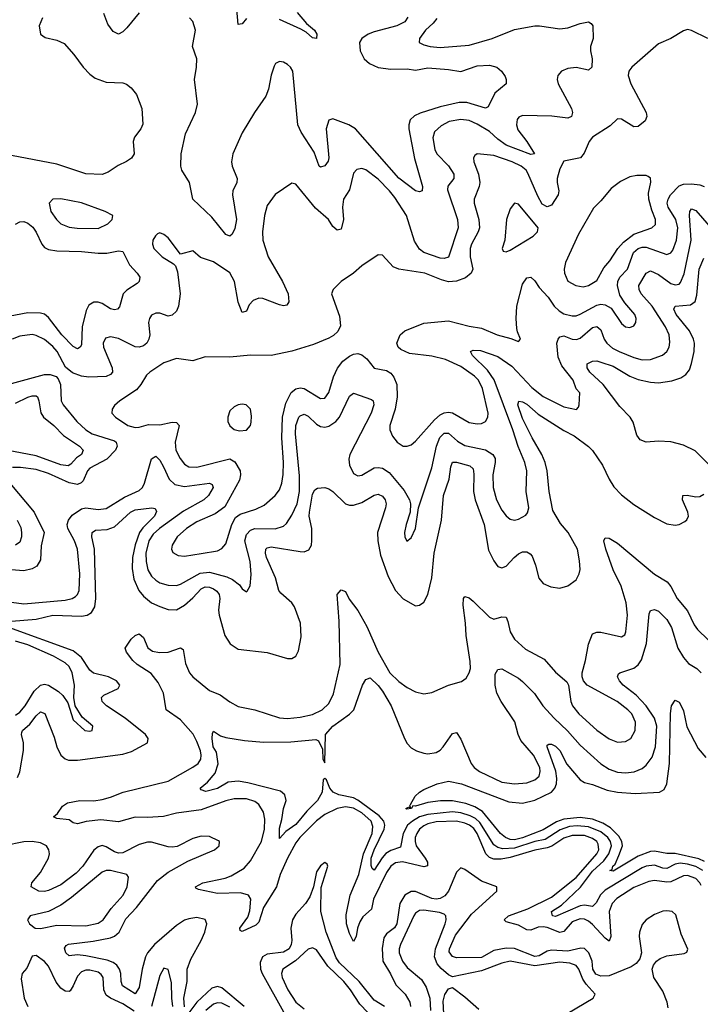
# Model space of a CAD drawing. Header units: inches. Extents: x 1843162 to 1959474, y 907081 to 1016326.
# Tile 619 of 656: x 1941190 to 1944492, y 982120 to 986901. Entities that reach past the tile are written whole.
import ezdxf

# ---------------------------------------------------------------- set-up
doc = ezdxf.new("R2010")
doc.units = ezdxf.units.IN
doc.header["$MEASUREMENT"] = 0
doc.layers.add('B9948', color=7, linetype='Continuous')

msp = doc.modelspace()

# ---------------------------------------------------------------- linework, layer by layer
at = {"layer": 'B9948', "color": 5}
for points, elevation in [([(1942290, 986906.2), (1942270, 986880.5), (1942250, 986877.2), (1942242.6, 986970)], 480), ([(1941300.2, 986910), (1941284.4, 986870), (1941290.3, 986830.3), (1941313.9, 986813.9), (1941370, 986801.6), (1941405.3, 986785.3), (1941452.4, 986732.4), (1941497.3, 986670), (1941530, 986635.8), (1941556.2, 986616.2), (1941610, 986596.8), (1941690, 986593.4), (1941707.3, 986587.3), (1941730.2, 986570.2), (1941757, 986537), (1941782.4, 986470), (1941787.1, 986392.9), (1941777.1, 986370), (1941747, 986330), (1941741.1, 986310), (1941745.3, 986250), (1941731.9, 986228.1), (1941708.5, 986211.5), (1941667.1, 986192.9), (1941619.6, 986160.4), (1941590, 986148.4), (1941510, 986151.6), (1941370, 986199.9), (1941150, 986241.1)], 520), ([(1943213.6, 986906.4), (1943196.1, 986883.9), (1943158.6, 986850), (1943130.3, 986810), (1943128, 986790), (1943150, 986778.3), (1943181, 986770), (1943230, 986765.5), (1943370, 986776.6), (1943481.6, 986810), (1943590, 986853.6), (1943690, 986870.3), (1943711.5, 986871.5), (1943810, 986855.6), (1943850, 986861.6), (1943910, 986882), (1943950, 986890.4), (1943962.8, 986882.8), (1943970.3, 986870.3), (1943972.7, 986810), (1943959.5, 986770), (1943958.7, 986750), (1943967.4, 986710), (1943966.4, 986670), (1943950, 986656.3), (1943890, 986668), (1943850, 986664.1), (1943818, 986650), (1943800.3, 986630), (1943797.3, 986610), (1943802.4, 986590), (1943866.9, 986470), (1943871.4, 986450), (1943867.7, 986430), (1943850, 986422.7), (1943772.2, 986432.2), (1943630, 986435.3), (1943611.9, 986428.1), (1943604, 986416), (1943600.8, 986390), (1943606.3, 986366.3), (1943651.2, 986310), (1943687.7, 986250), (1943670, 986245.7), (1943550, 986291.9), (1943510, 986320.1), (1943470, 986358.4), (1943410, 986394.1), (1943370, 986410.7), (1943330, 986415.8), (1943274.4, 986405.6), (1943234.1, 986385.9), (1943203.1, 986356.9), (1943193.7, 986326.4), (1943203.5, 986270), (1943214, 986250), (1943270.7, 986190.7), (1943295.8, 986150), (1943295.8, 986130), (1943266.9, 986093.1), (1943266.1, 986073.9), (1943314.1, 985930), (1943316.6, 985890), (1943270, 985747.4), (1943250, 985740.7), (1943230, 985742.3), (1943150.5, 985770.5), (1943130, 985786.6), (1943104.7, 985824.7), (1943067.2, 985950), (1943010, 986037.2), (1942984.9, 986070), (1942930, 986127.1), (1942870, 986171.7), (1942850, 986178.2), (1942826.3, 986173.7), (1942810, 986156.2), (1942790, 986074), (1942760.7, 986030), (1942756.3, 985990), (1942760.9, 985930), (1942750, 985884.2), (1942730, 985878), (1942710, 985896.3), (1942688.3, 985930), (1942625.8, 985985.8), (1942530, 986102), (1942510, 986107), (1942430, 986051.8), (1942390, 985998), (1942377.3, 985950), (1942368.2, 985870), (1942370.2, 985829.8), (1942395.5, 985750), (1942465, 985630), (1942492.4, 985570), (1942496.4, 985530), (1942485.8, 985514.2), (1942470, 985511.6), (1942450, 985516.4), (1942370, 985547), (1942350, 985548.7), (1942322.1, 985537.9), (1942303.5, 985516.5), (1942290, 985486), (1942270, 985479.3), (1942249.2, 985529.2), (1942232.4, 985630), (1942210, 985670.8), (1942130, 985724.8), (1942066.8, 985746.8), (1942030, 985778.4), (1941970, 985762), (1941910, 985842), (1941890, 985858.4), (1941870, 985866), (1941859.1, 985860.9), (1941848.2, 985851.8), (1941835.5, 985830), (1941834.4, 985810), (1941840.3, 985790), (1941881.6, 985750), (1941935.8, 985715.8), (1941945.1, 985705.1), (1941955.6, 985675.6), (1941968.4, 985570), (1941961.1, 985510), (1941950, 985486), (1941930, 985465.7), (1941910, 985461.5), (1941870, 985475.5), (1941850, 985476.4), (1941830, 985466.3), (1941819.1, 985450), (1941815.6, 985430), (1941820.5, 985370), (1941816.3, 985350), (1941806, 985330), (1941790, 985317.3), (1941770, 985310.6), (1941750, 985311.8), (1941670, 985353), (1941630, 985361.5), (1941605.5, 985354.5), (1941594.7, 985330), (1941596.1, 985310), (1941638.5, 985210), (1941639.8, 985190), (1941630, 985177.2), (1941610, 985167.9), (1941525, 985165), (1941489.9, 985169.9), (1941446.2, 985186.2), (1941412.8, 985212.8), (1941372.2, 985290), (1941350, 985314.3), (1941310, 985347.2), (1941270, 985367.2), (1941250, 985372.2), (1941190, 985364.8), (1941154, 985350)], 540), ([(1941770, 986934.5), (1941710, 986860.7), (1941690, 986841.4), (1941670, 986830.8), (1941643, 986843), (1941618.1, 986878.1), (1941598.7, 986930)], 520), ([(1943072.5, 986912.5), (1943057.8, 986890), (1943020.2, 986870), (1942910, 986841.2), (1942880.2, 986830), (1942849.4, 986810), (1942839.2, 986790), (1942841.3, 986750), (1942861.2, 986710), (1942887.4, 986687.4), (1942929, 986669), (1942990, 986660.8), (1943070, 986661.5), (1943110, 986655.7), (1943170, 986666.8), (1943270, 986659.3), (1943330, 986648.6), (1943410, 986677.2), (1943470, 986679.8), (1943505.5, 986670), (1943528.2, 986650), (1943545.2, 986625.2), (1943550.7, 986610), (1943550.7, 986590), (1943495.9, 986544.1), (1943462.8, 986477.2), (1943450, 986471.5), (1943359.1, 986499.1), (1943321.5, 986498.5), (1943230, 986477.5), (1943132.5, 986447.5), (1943105.5, 986434.5), (1943084.8, 986415.2), (1943077.3, 986390), (1943078.3, 986370), (1943106.1, 986226.1), (1943144.9, 986090), (1943142.8, 986070), (1943130, 986064.2), (1943110, 986069.7), (1943030, 986130.6), (1942818.5, 986370), (1942787.6, 986390), (1942710, 986419.9), (1942690, 986412.8), (1942677.6, 986370), (1942690.1, 986230), (1942686.5, 986213.5), (1942670, 986190.9), (1942650, 986185.3), (1942643, 986190), (1942618.2, 986258.1), (1942555.2, 986355.2), (1942539.3, 986390), (1942515.2, 986650), (1942504.4, 986670), (1942490, 986683.5), (1942470, 986694), (1942450, 986697.6), (1942431.7, 986688.3), (1942424.8, 986675.2), (1942409.5, 986630.5), (1942396.8, 986563.2), (1942384.1, 986530), (1942328.9, 986450), (1942270, 986351.8), (1942224.2, 986250), (1942218.2, 986210), (1942221, 986190), (1942244.3, 986130), (1942242.9, 986110), (1942223.5, 986070), (1942222, 986050), (1942241.6, 985930), (1942233.4, 985886.6), (1942220, 985860), (1942210, 985849.5), (1942190, 985857.4), (1942121.4, 985941.4), (1942030.7, 986030), (1942013.2, 986110), (1941976.1, 986170), (1941971.6, 986190), (1941973.8, 986250), (1941993.8, 986346.2), (1942042.6, 986450), (1942051.8, 986490), (1942038.8, 986610), (1942048.3, 986670), (1942049.1, 986710), (1942028.7, 986770), (1942042.7, 986850), (1942030, 986892.4), (1942014.5, 986910)], 520), ([(1942536.1, 986936.1), (1942581.4, 986881.4), (1942620.8, 986850), (1942632.4, 986830), (1942630, 986809.6), (1942610, 986812.8), (1942579.7, 986839.7), (1942554.1, 986854.1), (1942450, 986901.7)], 480), ([(1944529, 986809), (1944450, 986847.6), (1944430, 986852.7), (1944410, 986846.6), (1944350, 986809.6), (1944290, 986784.2), (1944160.3, 986670), (1944145, 986650), (1944142, 986630), (1944154.8, 986590), (1944229.2, 986450), (1944233.2, 986430), (1944224.4, 986410), (1944190, 986381.5), (1944170, 986379.8), (1944110, 986417.2), (1944090, 986418.7), (1944055.1, 986384.9), (1943969.4, 986330), (1943952.6, 986310), (1943928.2, 986251.8), (1943910.7, 986229.3), (1943830, 986213.5), (1943810, 986176.9), (1943798.5, 986130), (1943797.3, 986110), (1943805.5, 986070), (1943802.2, 986050), (1943770, 986000.3), (1943750, 985992.6), (1943725.6, 986005.6), (1943703.3, 986043.3), (1943656.2, 986156.2), (1943647.3, 986170), (1943623.7, 986190), (1943579.8, 986210), (1943490, 986240.5), (1943410.3, 986249.7), (1943398.3, 986241.7), (1943392, 986230), (1943393.6, 986210), (1943416.3, 986150), (1943423, 986110), (1943419.5, 986090), (1943395.3, 986030), (1943394.3, 986010), (1943417.8, 985930), (1943420.3, 985890), (1943414.6, 985870), (1943381.3, 985810), (1943375.7, 985790), (1943375, 985750), (1943388.1, 985690), (1943381.2, 985670), (1943352.8, 985647.2), (1943310, 985631), (1943270, 985628.4), (1943236.9, 985636.9), (1943155.6, 985670), (1943029.8, 985689.8), (1943001.3, 985701.3), (1942950, 985758), (1942930, 985758.4), (1942850, 985705.6), (1942810, 985669.4), (1942750, 985629.5), (1942710.5, 985590), (1942703, 985570), (1942741.7, 985461.7), (1942745.8, 985414.2), (1942733.1, 985386.9), (1942712.4, 985367.6), (1942690, 985354.6), (1942615.7, 985324.3), (1942510, 985290.5), (1942410, 985269.8), (1942310, 985272.4), (1942210, 985262.4), (1942090, 985263), (1942030, 985244), (1941950, 985255.1), (1941890, 985235.3), (1941821.3, 985190), (1941805.1, 985174.9), (1941778.2, 985130), (1941756.3, 985103.7), (1941676.4, 985050), (1941650, 985027), (1941638.7, 985010), (1941637.6, 984990), (1941654, 984970), (1941715.3, 984930), (1941750, 984920.9), (1941770, 984921.5), (1941814.4, 984934.4), (1941870, 984933.8), (1941930, 984946.7), (1941950, 984944.2), (1941964.2, 984930), (1941944.6, 984850), (1941946.8, 984810), (1941967.9, 984770), (1941990, 984743.2), (1942010.1, 984730.1), (1942050, 984727.9), (1942210, 984768.2), (1942233.6, 984753.6), (1942259.8, 984710), (1942261.7, 984690), (1942255.7, 984664.3), (1942185, 984535), (1942137.8, 984502.2), (1942050, 984462), (1941999.3, 984430), (1941954, 984390), (1941929.1, 984350), (1941926.5, 984330), (1941933.6, 984313.6), (1941958.6, 984298.6), (1941990, 984295.4), (1942070, 984308.9), (1942150, 984321.7), (1942170, 984332.4), (1942190, 984355.3), (1942218.9, 984450), (1942236.7, 984483.3), (1942259.8, 984500.2), (1942335.9, 984524.1), (1942376.4, 984543.6), (1942429.8, 984590), (1942450, 984618.7), (1942462.4, 984650), (1942468.1, 984691.9), (1942469.9, 984750.1), (1942461.2, 984870), (1942465.1, 984970), (1942481, 985039), (1942507.2, 985090), (1942530, 985108.5), (1942550, 985113.1), (1942570, 985110.1), (1942650, 985061.5), (1942670, 985062.8), (1942689.9, 985090.1), (1942712.6, 985167.4), (1942732.1, 985207.9), (1942757.3, 985242.7), (1942790, 985266.7), (1942810, 985276.9), (1942830, 985279.7), (1942850, 985274.2), (1942874.7, 985254.7), (1942910, 985209.1), (1942970, 985197.6), (1942990, 985184.7), (1943005.7, 985165.7), (1943019.2, 985130), (1943021.7, 985070), (1943011.9, 985010), (1942985.5, 984930), (1942985.8, 984910), (1942999.3, 984879.3), (1943020.9, 984850), (1943050, 984830.2), (1943070, 984830.2), (1943090, 984836.5), (1943110, 984854), (1943201.9, 984958.1), (1943230, 984981.3), (1943250, 984991.5), (1943270, 984994.9), (1943290, 984991.2), (1943370, 984944.4), (1943410, 984938.5), (1943430, 984940.2), (1943450.5, 984949.5), (1943461.1, 984970), (1943463, 984990), (1943435.2, 985110), (1943415.3, 985150), (1943396.7, 985170), (1943330, 985216.9), (1943256, 985250), (1943190, 985266.8), (1943080.6, 985280.6), (1943038.6, 985298.6), (1943026.6, 985310), (1943019.5, 985330), (1943035.6, 985370), (1943058, 985390), (1943150, 985426.5), (1943270, 985438.6), (1943370, 985411.9), (1943430, 985403.6), (1943507, 985370), (1943573.3, 985353.3), (1943610, 985338.4), (1943619.7, 985350), (1943604.5, 985384.5), (1943601.9, 985401.9), (1943598.4, 985450), (1943601.4, 985510), (1943630, 985617.3), (1943650, 985646.9), (1943670, 985651.1), (1943690, 985632.9), (1943710, 985599.7), (1943753.4, 985553.4), (1943783.5, 985510), (1943806.7, 985486.8), (1943830, 985472.8), (1943870, 985462.4), (1943890, 985463.2), (1943910, 985470.1), (1943990, 985514.7), (1944010, 985518.7), (1944030, 985516.4), (1944059.8, 985499.8), (1944110, 985425.2), (1944128.8, 985410), (1944150, 985405.8), (1944170, 985414.4), (1944179.7, 985430), (1944180.8, 985450), (1944174.6, 985470), (1944125.5, 985525.5), (1944102.6, 985562.6), (1944089.9, 985610), (1944091.8, 985630), (1944102.4, 985650), (1944139.2, 985690), (1944167.4, 985770), (1944190, 985790.5), (1944210, 985796.5), (1944230, 985795.4), (1944330, 985760.9), (1944350, 985769.2), (1944358.2, 985781.8), (1944377.3, 985830), (1944382.8, 985890), (1944373.2, 985930), (1944336.6, 985990), (1944331.4, 986010), (1944335.7, 986030), (1944347.7, 986050), (1944390, 986093.9), (1944410, 986102), (1944450, 986104), (1944490, 986098.6), (1944510.5, 986090.5)], 560), ([(1941150, 984073.2), (1941210, 984064.5), (1941410, 984082.7), (1941445.1, 984090), (1941460.2, 984099.8), (1941470.4, 984109.7), (1941478.7, 984130), (1941482.1, 984210), (1941469.9, 984330), (1941455.2, 984370), (1941423.4, 984430), (1941419.9, 984450), (1941426.6, 984470), (1941445.1, 984494.9), (1941490, 984525.9), (1941510, 984531.2), (1941570, 984522.4), (1941610, 984526.9), (1941698.3, 984581.7), (1941770, 984614.2), (1941785.3, 984630), (1941795.2, 984650), (1941830, 984768.9), (1941850, 984782), (1941870, 984761.2), (1941888.3, 984730), (1941914.7, 984670), (1941943.2, 984643.2), (1941990, 984633.8), (1942110.1, 984650.1), (1942123.4, 984643.4), (1942128, 984630), (1942105.9, 984590), (1942084, 984570), (1941985.3, 984514.7), (1941868.6, 984430), (1941837.9, 984402), (1941817.2, 984370), (1941802.6, 984310), (1941803.6, 984270), (1941811.7, 984230), (1941830, 984198.5), (1941850, 984179), (1941870, 984166.7), (1941910, 984154.6), (1941950, 984154.2), (1941970, 984159.8), (1942066.3, 984213.7), (1942110, 984218.3), (1942195.6, 984195.6), (1942223.1, 984183.1), (1942256.5, 984156.5), (1942270, 984137.1), (1942290, 984122.8), (1942294.2, 984125.8), (1942308, 984152), (1942313, 984207), (1942307.5, 984270), (1942282, 984370), (1942290, 984401.8), (1942310, 984422.1), (1942330, 984430.1), (1942430, 984429.1), (1942470, 984441.5), (1942484.9, 984455.1), (1942510, 984495.2), (1942535.5, 984550), (1942547.1, 984610), (1942546.7, 984686.7), (1942527.6, 984890), (1942530.4, 984930), (1942545, 984970), (1942550, 984977.8), (1942570, 984985.2), (1942590, 984975.1), (1942630, 984937.2), (1942650, 984925.2), (1942670, 984922.3), (1942690, 984927.8), (1942723.4, 984950), (1942742.3, 984970), (1942790, 985073.1), (1942810, 985086.9), (1942896.1, 985056.1), (1942904.2, 985050), (1942908.3, 985030), (1942895.8, 984990), (1942791.7, 984790), (1942786.8, 984766.8), (1942790, 984737.3), (1942810, 984697.1), (1942830, 984685.7), (1942850, 984689.1), (1942910, 984724.1), (1942930, 984727.1), (1942950, 984723.9), (1942982.3, 984702.3), (1943055.3, 984615.3), (1943080.8, 984570), (1943085.8, 984550), (1943084.2, 984510), (1943064.9, 984450), (1943057.6, 984410), (1943058, 984390), (1943068.6, 984368.6), (1943090, 984385.5), (1943109.6, 984430), (1943125.1, 984530), (1943190, 984724.9), (1943212.5, 984830), (1943228.7, 984871.3), (1943250, 984892.9), (1943270, 984893.5), (1943314.5, 984854.5), (1943350, 984833.4), (1943450, 984812), (1943485.9, 984790), (1943496.4, 984770), (1943496.8, 984750), (1943486.1, 984690), (1943486.4, 984630), (1943503.5, 984570), (1943530, 984518.7), (1943550, 984492.2), (1943570, 984475.8), (1943590, 984470.4), (1943610, 984475.3), (1943645.1, 984494.9), (1943653.4, 984506.6), (1943659.8, 984530), (1943647.6, 984610), (1943649.8, 984710), (1943640.6, 984750), (1943607.9, 984827.9), (1943583, 984910), (1943491.4, 985151.4), (1943459.4, 985199.4), (1943387, 985270), (1943377.6, 985290), (1943390, 985296.5), (1943425.4, 985294.6), (1943510, 985266.1), (1943578, 985218), (1943674.1, 985114.1), (1943730, 985071.3), (1943830, 985021.4), (1943891.4, 985008.6), (1943901.2, 985018.8), (1943903.7, 985030), (1943908.4, 985088.4), (1943890, 985108), (1943875.4, 985150), (1943820.3, 985220.3), (1943801.8, 985261.8), (1943796.9, 985330), (1943801.9, 985350), (1943810, 985361.4), (1943830, 985365.2), (1943870, 985349.1), (1943892, 985348), (1943910, 985353.8), (1943970, 985406.1), (1943990, 985410.6), (1944010, 985395.5), (1944025.4, 985350), (1944038.6, 985330), (1944066.4, 985306.4), (1944099.1, 985290), (1944170, 985260.7), (1944210, 985249.5), (1944250, 985250.1), (1944308.7, 985271.3), (1944330.4, 985289.6), (1944340.6, 985310), (1944344.5, 985335.5), (1944341.4, 985370), (1944323.6, 985410), (1944258.7, 985510), (1944205.8, 985570), (1944194.9, 985590), (1944194.4, 985610), (1944229.5, 985670.5), (1944250, 985680.5), (1944290, 985664), (1944350, 985619.3), (1944370, 985612.8), (1944390, 985616.5), (1944396.1, 985623.9), (1944413.6, 985666.4), (1944447.6, 985830), (1944439.7, 985950), (1944442.2, 985970), (1944450, 985982), (1944470, 985973.5), (1944556.1, 985876.1)], 540), ([(1941170, 985907.5), (1941190, 985919.8), (1941210, 985920.1), (1941230, 985913), (1941253.5, 985893.5), (1941269.7, 985869.7), (1941296.8, 985810), (1941310, 985794.4), (1941330, 985784.3), (1941370, 985777.8), (1941490, 985775.3), (1941570, 985766.6), (1941612.6, 985767.4), (1941670, 985778.5), (1941690, 985774.5), (1941721.9, 985710), (1941759.7, 985670), (1941772.4, 985650), (1941770.3, 985630), (1941760.6, 985619.4), (1941710, 985587.4), (1941691.8, 985570), (1941673.9, 985506.1), (1941664.6, 985495.4), (1941650, 985492.3), (1941630, 985497.2), (1941590, 985522.1), (1941570, 985529.3), (1941550, 985529.9), (1941525.6, 985514.4), (1941512, 985488), (1941493.3, 985410), (1941490, 985322), (1941483.1, 985310), (1941470, 985302), (1941450, 985314.4), (1941394.5, 985370), (1941330, 985455.2), (1941310, 985470.3), (1941290, 985476.4), (1941230, 985476.7), (1941110, 985454.1)], 520), ([(1944545.1, 984730), (1944466.6, 984806.6), (1944410, 984834.7), (1944350, 984851.2), (1944290, 984854.1), (1944230, 984849.9), (1944200.6, 984860.6), (1944183.7, 984883.7), (1944166.2, 984946.2), (1944152.6, 984970), (1944102.3, 985022.3), (1944021.5, 985130), (1943955.8, 985190), (1943942.9, 985210), (1943943, 985230), (1943970, 985242.5), (1943990, 985243.5), (1944010, 985237.7), (1944070, 985217.6), (1944150, 985169.7), (1944190, 985153.9), (1944250, 985140.3), (1944290, 985138), (1944353.6, 985146.4), (1944398.6, 985161.4), (1944422.5, 985177.5), (1944439.1, 985200.9), (1944449.4, 985230.6), (1944462.5, 985290), (1944464, 985330), (1944459.5, 985350), (1944440.1, 985390), (1944374.7, 985470), (1944364.5, 985495.5), (1944370.8, 985509.2), (1944444.2, 985515.8), (1944467.9, 985532.1), (1944476.1, 985563.9), (1944487.4, 985690), (1944510, 985742)], 520), ([(1941150, 985134.5), (1941310, 985177.6), (1941338.4, 985178.4), (1941367.5, 985167.5), (1941377.2, 985157.2), (1941387.3, 985130), (1941391, 985050), (1941400.6, 985030), (1941466.8, 984950), (1941510.2, 984910), (1941541.2, 984890), (1941650, 984855.9), (1941657.4, 984850), (1941662.6, 984830), (1941653.9, 984810), (1941612.8, 984767.2), (1941530, 984722.6), (1941518.8, 984710), (1941498.4, 984661.6), (1941488.5, 984651.5), (1941470, 984644.2), (1941430, 984651.5), (1941330, 984697.4), (1941270, 984716.3), (1941194.4, 984725.6), (1941154.3, 984725.7)], 540), ([(1941170, 985039), (1941230, 985067.5), (1941250, 985073.8), (1941270, 985073.6), (1941275.5, 985070), (1941283.3, 985050), (1941291.7, 984991.7), (1941305.3, 984970), (1941355.3, 984930), (1941402.3, 984882.3), (1941479.8, 984830), (1941498.2, 984810), (1941490.2, 984790), (1941466.1, 984773.9), (1941437.4, 984742.6), (1941424.9, 984735.1), (1941390, 984738.7), (1941270, 984782.4), (1941090, 984816.5)], 520), ([(1941150, 983979.8), (1941270, 983990.8), (1941350, 984008.9), (1941490, 984004.3), (1941517.2, 984010), (1941537.8, 984022.3), (1941555.2, 984050), (1941559.6, 984090), (1941552.3, 984330), (1941540.2, 984390), (1941540.7, 984410), (1941557.7, 984422.3), (1941614.9, 984425.1), (1941650, 984438.1), (1941728, 984510), (1941750, 984520.3), (1941830.2, 984530.2), (1941847.3, 984527.3), (1941853.5, 984513.5), (1941843.9, 984490), (1941786.7, 984433.3), (1941771.9, 984410), (1941749.6, 984350.4), (1941736.6, 984290), (1941735.4, 984235.4), (1941743.6, 984183.6), (1941767.4, 984130), (1941790, 984101.1), (1941830, 984069.6), (1941870, 984050.7), (1941910, 984037.5), (1941950, 984036), (1941990, 984057.5), (1942030, 984093.1), (1942070, 984137.2), (1942090, 984146.8), (1942110, 984145.5), (1942130, 984137.3), (1942146.1, 984126.1), (1942158.4, 984110), (1942160.5, 984090), (1942153.8, 984033.8), (1942157.4, 984010), (1942185, 983910), (1942211.6, 983870), (1942250, 983843.8), (1942390, 983828.2), (1942490, 983799.6), (1942510, 983799.5), (1942529.4, 983810), (1942543.1, 983836.9), (1942555.7, 983904.3), (1942552.9, 983970), (1942523.6, 984050), (1942509.9, 984070), (1942456.8, 984116.8), (1942447.4, 984130), (1942431.3, 984190), (1942387.9, 984290), (1942382.6, 984310), (1942383.5, 984330), (1942390, 984336.5), (1942410, 984341), (1942550, 984317.8), (1942570, 984317.1), (1942593.1, 984326.9), (1942605.6, 984350), (1942607.7, 984372.3), (1942606.7, 984430), (1942594.2, 984490), (1942595.9, 984510), (1942610, 984597.7), (1942622.5, 984617.5), (1942634.7, 984625.3), (1942670, 984629.6), (1942690, 984622.5), (1942710, 984609.5), (1942770, 984550.1), (1942790, 984543.6), (1942810, 984544.1), (1942850, 984556.3), (1942910, 984592.7), (1942930, 984597), (1942950, 984586.7), (1942962.8, 984570), (1942967.9, 984550), (1942965.2, 984530), (1942926.6, 984410), (1942927, 984370), (1942940.8, 984300.8), (1942977.2, 984197.2), (1943013.1, 984130), (1943050, 984089.1), (1943110, 984055.3), (1943130, 984057.6), (1943150, 984072.2), (1943170.5, 984110), (1943190.3, 984190), (1943200.9, 984310), (1943235.7, 984470), (1943246, 984590), (1943273.5, 984670), (1943282.1, 984730), (1943290, 984752), (1943310, 984752.5), (1943374, 984734), (1943390, 984720.3), (1943394.2, 984694.3), (1943392.5, 984610), (1943399.3, 984570), (1943443, 984450), (1943464.8, 984324.8), (1943490, 984274), (1943510, 984246), (1943530, 984238.8), (1943550, 984246.7), (1943588.4, 984290), (1943610, 984307.3), (1943630, 984317.3), (1943650, 984317.7), (1943667.2, 984307.2), (1943675.7, 984295.7), (1943692.6, 984252.6), (1943709.1, 984189.1), (1943730, 984162.8), (1943767.4, 984147.4), (1943810, 984141.3), (1943850, 984151.3), (1943890, 984180.3), (1943904.7, 984210), (1943908.6, 984231.4), (1943906.6, 984273.4), (1943895.9, 984330), (1943851.4, 984410), (1943814.3, 984454.3), (1943777.3, 984517.3), (1943759, 984610), (1943749.1, 984710), (1943739, 984750), (1943722.6, 984790), (1943675.7, 984870), (1943630, 984964.8), (1943607.6, 985030), (1943611.4, 985048.6), (1943630, 985045.7), (1943650, 985034.4), (1943705, 984985), (1943830, 984906.1), (1943879.7, 984879.7), (1943950, 984828.4), (1943969.4, 984809.4), (1944017.4, 984737.4), (1944050, 984669.1), (1944072.8, 984632.8), (1944110, 984593.4), (1944170, 984546.4), (1944270, 984483.2), (1944330, 984452.2), (1944370, 984446.2), (1944390, 984449.2), (1944416.6, 984463.4), (1944427.3, 984472.7), (1944435.5, 984490), (1944432.2, 984510), (1944406.2, 984570), (1944407.8, 984590), (1944427.8, 984592.2), (1944470, 984584.3), (1944490, 984585.2), (1944510, 984596.9)], 520), ([(1941142.3, 984650), (1941260.8, 984510), (1941309, 984410), (1941293.4, 984346.6), (1941290, 984278), (1941272.3, 984247.7), (1941250, 984234.3), (1941210, 984224.5), (1941148.9, 984228.9)], 540), ([(1941178.1, 984470), (1941194.6, 984434.6), (1941198.7, 984410), (1941198.3, 984390), (1941190, 984364.2), (1941170, 984348.8)], 520), ([(1944496.2, 982696.2), (1944489.5, 982710), (1944470, 982730.3), (1944430, 982745.1), (1944410, 982744.4), (1944350, 982714.1), (1944330, 982712.6), (1944270, 982721), (1944243.3, 982716.7), (1944170, 982686.6), (1944087, 982633), (1944064.4, 982610), (1944049.7, 982570), (1944058.9, 982450), (1944050, 982426), (1944030, 982440.9), (1943970, 982506.9), (1943950, 982523.9), (1943930, 982533.7), (1943910, 982534.7), (1943870, 982519.7), (1943830, 982473.9), (1943810, 982468.7), (1943750, 982492.9), (1943730, 982496.6), (1943705.4, 982494.6), (1943670, 982480.6), (1943650, 982481.5), (1943610, 982504.1), (1943550, 982519.8), (1943539.8, 982530), (1943561.4, 982550), (1943656, 982584), (1943770, 982640.8), (1943890, 982736.4), (1943989.9, 982850), (1943999.8, 982870), (1943997, 982897), (1943989.9, 982910), (1943970, 982925.6), (1943930, 982940), (1943870, 982940.4), (1943830, 982926.6), (1943771.7, 982888.3), (1943750, 982880.2), (1943690, 982868.2), (1943570, 982833.1), (1943525.4, 982825.4), (1943490, 982824.9), (1943470, 982832.2), (1943451, 982851), (1943409.7, 982950), (1943393.1, 982973.1), (1943372, 982990), (1943350, 983000.2), (1943310, 983009.7), (1943210, 983006.5), (1943170, 982996.8), (1943150, 982986), (1943130, 982969.9), (1943116.1, 982950), (1943109, 982930), (1943108, 982910), (1943113.8, 982890), (1943157.6, 982830), (1943168.5, 982810), (1943168.4, 982791.6), (1943150, 982787.4), (1943048, 982812), (1943013.4, 982806.6), (1942990, 982790.9), (1942970, 982760.5), (1942906.8, 982630), (1942897.4, 982582.6), (1942855.3, 982544.7), (1942839.6, 982520.4), (1942829, 982490), (1942822.5, 982450), (1942810, 982425.6), (1942790, 982463.5), (1942776, 982510), (1942773.9, 982553.9), (1942793.1, 982650), (1942835.7, 982750), (1942858.2, 982850), (1942900.2, 982950), (1942903.7, 982983.7), (1942895, 983010), (1942850.6, 983050), (1942810, 983072.1), (1942770, 983078.1), (1942729.8, 983070.2), (1942670, 983041), (1942630, 983011), (1942549, 982930), (1942530, 982904.8), (1942488.8, 982830), (1942453.9, 982750), (1942436.1, 982690), (1942373.5, 982590), (1942350, 982519.2), (1942335.6, 982504.4), (1942270, 982473.1), (1942259, 982479), (1942257.8, 982490), (1942296.9, 982543.1), (1942306.9, 982573.1), (1942311.1, 982630), (1942299.6, 982650), (1942261.3, 982661.3), (1942150, 982657.3), (1942058.2, 982678.2), (1942044.2, 982684.2), (1942042.5, 982690), (1942078.5, 982710), (1942187.4, 982732.6), (1942216.6, 982743.4), (1942279.5, 982780.5), (1942310, 982816.6), (1942362.6, 982910), (1942378.4, 982970), (1942378.8, 983018.9), (1942372.9, 983052.9), (1942350, 983089.8), (1942330, 983105), (1942290, 983117.2), (1942230, 983117.5), (1942190, 983107.9), (1942070, 983064.3), (1941951.3, 983048.7), (1941888, 983032), (1941810, 983026.7), (1941750, 983028.1), (1941670, 983005.5), (1941583.9, 983016.1), (1941513, 983007), (1941470, 982996.1), (1941450, 983001.8), (1941430, 983015.4), (1941370, 983021.7), (1941354.5, 983030), (1941373.7, 983046.3), (1941398, 983082), (1941421.9, 983098.1), (1941482, 983110), (1941550, 983108.5), (1941590, 983115.1), (1941630, 983125), (1941691.8, 983150), (1941910, 983203.8), (1942030, 983270.7), (1942055.4, 983290), (1942068.7, 983310), (1942071, 983330), (1942066.7, 983350), (1942050, 983395.4), (1942031, 983431), (1941970, 983501), (1941900.3, 983550), (1941886.8, 983630), (1941862.5, 983682.5), (1941827, 983727), (1941760.5, 983770), (1941738.8, 983790), (1941708.5, 983830), (1941701.3, 983850), (1941730, 983893.4), (1941750, 983910.3), (1941770, 983919.6), (1941790, 983900.3), (1941811.7, 983851.6), (1941835, 983835), (1941868.6, 983828.6), (1941910, 983830.5), (1941970.6, 983850.6), (1941982.5, 983842.5), (1941995.1, 983775.1), (1942013.7, 983730), (1942030, 983709.6), (1942110, 983643.9), (1942162.1, 983622.1), (1942210, 983587.9), (1942250, 983566), (1942330, 983550.1), (1942450, 983510.2), (1942490, 983508.2), (1942550, 983514.6), (1942610, 983527.5), (1942658, 983550), (1942690, 983580.2), (1942712.8, 983627.2), (1942744.4, 983770), (1942740.1, 983980.1), (1942729.8, 984110), (1942750, 984132.4), (1942770, 984124.9), (1942787.8, 984087.8), (1942830, 984032.7), (1942873.6, 983953.6), (1942929.3, 983830), (1942985.9, 983730), (1943030, 983687.3), (1943070, 983657.5), (1943110, 983637.5), (1943150, 983626.7), (1943190, 983634.2), (1943269.9, 983670.1), (1943333.4, 983686.6), (1943356, 983704), (1943371.1, 983728.9), (1943377, 983750), (1943376.1, 983783.9), (1943355.9, 983910), (1943353.2, 983970), (1943341.6, 984058.4), (1943342.7, 984090), (1943350, 984100.3), (1943370, 984093), (1943390, 984076.6), (1943470, 983999.2), (1943490, 983989.4), (1943530, 984001.4), (1943550, 984000.2), (1943559, 983979), (1943568.9, 983928.9), (1943590, 983893), (1943644.8, 983844.8), (1943735, 983795), (1943790, 983733.1), (1943845, 983685), (1943853.4, 983670), (1943864, 983590), (1943872.5, 983570), (1943903.2, 983530), (1943990, 983451), (1944050, 983409.4), (1944090, 983392.8), (1944130, 983395.5), (1944154.5, 983410), (1944176.2, 983450), (1944178.4, 983490), (1944159.5, 983530), (1944141.4, 983550), (1944089, 983590), (1943942.6, 983670), (1943925.1, 983690), (1943918.7, 983710), (1943919.3, 983730), (1943935.4, 983790), (1943949.1, 983869.1), (1943970, 983918.5), (1943990, 983927.2), (1944010, 983926.3), (1944110, 983903.6), (1944126, 983914), (1944131.3, 983928.7), (1944138.3, 984010), (1944133, 984070), (1944107.5, 984150), (1944069.6, 984230), (1944034.1, 984330), (1944024.5, 984370), (1944030, 984384.9), (1944050, 984383.1), (1944090, 984358.5), (1944270, 984208.4), (1944330.9, 984170.9), (1944348.5, 984148.5), (1944380.1, 984090), (1944429.5, 984030), (1944461.9, 983961.9), (1944479.2, 983939.2), (1944530, 983889.2)], 480), ([(1944503.9, 982770), (1944470, 982789.7), (1944430, 982801.2), (1944395.1, 982804.9), (1944370, 982800.8), (1944330, 982778.7), (1944310, 982781.2), (1944270, 982795.8), (1944230, 982790.9), (1944210, 982782.5), (1944030, 982674.6), (1944008.2, 982651.8), (1943987.1, 982612.9), (1943970, 982595.6), (1943930, 982601), (1943910, 982598.9), (1943790, 982546.8), (1943774.5, 982550), (1943770.9, 982570), (1943818.9, 982601), (1943910.8, 982689.2), (1943970, 982766.5), (1944023.7, 982816.3), (1944048.6, 982850), (1944060.6, 982890), (1944056.6, 982910), (1944044.2, 982930), (1944010, 982957.7), (1943950, 982981), (1943894.2, 982985.8), (1943857.4, 982982.6), (1943813, 982967), (1943739.3, 982920.7), (1943690, 982910.2), (1943590, 982877.9), (1943534.9, 982874.9), (1943510, 982880.8), (1943490, 982895), (1943422.5, 983002.5), (1943401.5, 983021.5), (1943375.6, 983035.6), (1943330, 983049.7), (1943290, 983054.4), (1943170, 983042.3), (1943130, 983029.7), (1943095, 983010), (1943071.6, 982990), (1943050.1, 982950), (1943037.1, 982883), (1942990, 982867.3), (1942967, 982853), (1942948.4, 982831.6), (1942910, 982770.8), (1942900.2, 982780.2), (1942894.6, 982794.6), (1942896, 982830), (1942909.9, 982869.9), (1942959, 982970), (1942962, 982990), (1942957.2, 983010), (1942934.4, 983034.4), (1942830, 983111.5), (1942810, 983122), (1942737.6, 983137.6), (1942710.8, 983150), (1942695, 983170), (1942679.3, 983210), (1942670, 983217), (1942663, 983210), (1942657, 983150), (1942634.2, 983110), (1942583, 983057), (1942530, 982992.6), (1942480.7, 982959.3), (1942450, 982925.2), (1942450, 982976), (1942462.1, 983017.9), (1942469.9, 983070), (1942482.9, 983110), (1942476.9, 983136.9), (1942455.3, 983155.3), (1942296.1, 983196.1), (1942250, 983203.2), (1942201.3, 983198.7), (1942150, 983168.5), (1942092.9, 983152.9), (1942070, 983162), (1942065.2, 983170), (1942101.6, 983198.4), (1942138.3, 983241.7), (1942152.8, 983287.2), (1942144.5, 983344.5), (1942129.1, 983370.9), (1942123.5, 983410), (1942125.4, 983434.6), (1942130, 983446), (1942163.4, 983423.4), (1942190, 983415.3), (1942281.1, 983401.1), (1942373.5, 983393.5), (1942506.2, 983393.8), (1942626.2, 983406.2), (1942639, 983399), (1942659.6, 983359.6), (1942661, 983310), (1942670, 983292), (1942674, 983430), (1942709.8, 983470), (1942790.9, 983529.1), (1942811.9, 983550), (1942852.4, 983670), (1942870, 983697.1), (1942890, 983704.4), (1942930, 983667.2), (1942950, 983641.2), (1942991.6, 983570), (1943057.2, 983410), (1943070, 983387), (1943090, 983365.5), (1943115.5, 983350), (1943150, 983339.3), (1943170, 983336.5), (1943210, 983342.9), (1943230, 983354.7), (1943244.5, 983370), (1943290, 983434.9), (1943310, 983439.3), (1943330, 983408), (1943379.8, 983290), (1943395.5, 983270), (1943420.2, 983250), (1943530, 983199.1), (1943590, 983190.1), (1943650, 983194.6), (1943689.8, 983210), (1943710, 983228.5), (1943715.4, 983250), (1943712.9, 983270), (1943682.8, 983330), (1943621.6, 983401.6), (1943608.6, 983430), (1943592.1, 983492.1), (1943526.3, 983590), (1943504.6, 983630), (1943496.6, 983670), (1943497.6, 983722.4), (1943510, 983746), (1943530, 983748.8), (1943610, 983703.5), (1943630, 983686.9), (1943688.4, 983628.4), (1943728.6, 983570), (1943783.2, 983510), (1943848.6, 983448.6), (1943910, 983378.7), (1944010, 983287.2), (1944050, 983261.1), (1944090, 983246.4), (1944130, 983244.1), (1944170.9, 983249.1), (1944210, 983265.4), (1944230, 983280.6), (1944259.3, 983320.7), (1944275.1, 983370), (1944282, 983470), (1944269.9, 983510), (1944229.7, 983569.7), (1944181.2, 983621.1), (1944118.2, 983670), (1944099.8, 983690), (1944089.7, 983710.3), (1944094.7, 983725.3), (1944101.2, 983730), (1944170, 983752.5), (1944190, 983767.7), (1944207.1, 983792.9), (1944231.9, 983871.9), (1944244.2, 984015.8), (1944250, 984032.4), (1944270, 984036.9), (1944290, 984029), (1944330, 983988.1), (1944351.9, 983950), (1944382.5, 983850), (1944410, 983804.4), (1944435.1, 983775.1), (1944475.3, 983750), (1944496.8, 983730)], 460), ([(1941179.2, 983220.8), (1941191.2, 983248.8), (1941208.2, 983351.8), (1941208, 983390), (1941197.8, 983430), (1941200.3, 983439.7), (1941204.1, 983450), (1941239.6, 983480.4), (1941270, 983521.2), (1941290, 983539.3), (1941312.1, 983532.1), (1941357, 983417), (1941370.6, 983370), (1941389.5, 983330), (1941410, 983311.5), (1941426.2, 983306.2), (1941470, 983305.2), (1941690, 983333.9), (1941731.8, 983348.2), (1941809.7, 983390), (1941812.4, 983410), (1941800.7, 983430), (1941701.5, 983510), (1941611.2, 983570), (1941589.9, 983590), (1941586.4, 983610), (1941598.6, 983621.4), (1941667.1, 983652.8), (1941675.7, 983670), (1941659.1, 983690), (1941621.1, 983710), (1941547.4, 983727.4), (1941530, 983742.7), (1941490, 983804.6), (1941450, 983836.8), (1941137.2, 983950)], 520), ([(1941170, 983524.2), (1941190, 983538.1), (1941216.1, 983570), (1941259.6, 983640.4), (1941290, 983669.1), (1941310, 983674), (1941330, 983669.5), (1941378.4, 983638.4), (1941399.3, 983619.3), (1941423.8, 983583.8), (1941450, 983500.7), (1941506, 983450), (1941530, 983446.7), (1941542, 983450), (1941545.2, 983470), (1941493.5, 983513.5), (1941458.4, 983570), (1941452.1, 983610), (1941455.4, 983670), (1941444.7, 983730), (1941430, 983759.8), (1941410, 983778.6), (1941354.6, 983810), (1941230, 983864.8), (1941170, 983882.8)], 540), ([(1944512.7, 982812.7), (1944485.8, 982825.8), (1944370, 982852.7), (1944330, 982851.7), (1944270, 982864.1), (1944250, 982861.3), (1944190, 982839.1), (1944070, 982765.9), (1944054, 982770), (1944065, 982775), (1944068, 982790), (1944078.8, 982801.2), (1944097.5, 982842.5), (1944114.5, 982890), (1944112, 982910), (1944096.8, 982936.8), (1944057.2, 982977.2), (1944019.7, 982999.7), (1943970, 983019.3), (1943910, 983027.5), (1943830, 983019.2), (1943794.3, 983005.7), (1943730, 982966.8), (1943630, 982928.9), (1943590, 982918.7), (1943570, 982920.7), (1943547.5, 982930), (1943522.5, 982950), (1943436.2, 983056.2), (1943398.7, 983078.7), (1943354.3, 983094.3), (1943290, 983107.6), (1943232.4, 983107.6), (1943170, 983099.4), (1943110, 983082.3), (1943096.9, 983083.1), (1943090.4, 983070), (1943067.3, 983067.3), (1943064, 983070), (1943076.9, 983076.9), (1943087.3, 983072.7), (1943083.1, 983083.1), (1943086, 983090), (1943109.3, 983130), (1943129.3, 983150), (1943150, 983163.1), (1943215.6, 983190), (1943270, 983203), (1943334, 983190), (1943563.4, 983103.4), (1943630, 983096.1), (1943690, 983111.1), (1943770.3, 983149.7), (1943787, 983170), (1943794.6, 983190), (1943796.6, 983216.6), (1943791.4, 983251.4), (1943748.7, 983370), (1943750, 983378), (1943757.2, 983382.8), (1943770, 983382.6), (1943790, 983373.2), (1943810, 983352.6), (1943845.2, 983285.2), (1943909.2, 983209.2), (1943930, 983196.8), (1943970, 983187.8), (1944039.6, 983159.6), (1944090, 983149.3), (1944177, 983143), (1944294, 983150), (1944316.7, 983163.3), (1944330.4, 983190), (1944343.3, 983290), (1944348, 983532), (1944353, 983570), (1944370, 983597.1), (1944390, 983586.7), (1944399.2, 983570), (1944410, 983544.9), (1944427.1, 983467.1), (1944482.7, 983362.7), (1944519, 983319)], 440), ([(1941990, 982108.5), (1941986, 982150), (1942002.9, 982230), (1942001.7, 982290), (1942020.4, 982339.6), (1942070.9, 982430), (1942088.1, 982470), (1942098, 982510), (1942090, 982532), (1942050, 982541.4), (1942010, 982535.6), (1941990, 982528), (1941950, 982502), (1941843.4, 982410), (1941810.5, 982370), (1941799.9, 982350), (1941783.5, 982290), (1941770, 982201.6), (1941750, 982170.7), (1941689.3, 982210), (1941682.4, 982230), (1941681, 982270), (1941674.6, 982290), (1941660.9, 982310), (1941643.3, 982323.3), (1941614.5, 982334.5), (1941510, 982354.9), (1941470, 982359.5), (1941430, 982355.9), (1941413, 982370), (1941407.7, 982392.3), (1941415, 982405), (1941427.2, 982412.8), (1941547.1, 982427.1), (1941630, 982443.4), (1941650, 982451.6), (1941671.9, 982470), (1941704.7, 982535.3), (1941756.9, 982590), (1941858.2, 982721.8), (1941910, 982761.1), (1942005.2, 982814.8), (1942134.3, 982870), (1942158.3, 982890), (1942158.9, 982910), (1942154, 982914), (1942110, 982935.4), (1942070, 982936.5), (1942030, 982924.3), (1941953.8, 982886.2), (1941930, 982882.5), (1941910, 982884), (1941830, 982907.6), (1941810, 982907.2), (1941770, 982896.6), (1941690, 982854.9), (1941670, 982854.3), (1941650, 982860.9), (1941610, 982885.4), (1941590, 982890.4), (1941570, 982885.4), (1941550, 982869.2), (1941495.7, 982790), (1941463.5, 982756.5), (1941390, 982700.7), (1941330, 982671.9), (1941310, 982668), (1941283, 982670), (1941246.2, 982690), (1941248.1, 982710), (1941290, 982760.8), (1941330.3, 982830), (1941334.5, 982850), (1941331.9, 982870), (1941319.1, 982890), (1941290, 982904.1), (1941250, 982910.3), (1941210, 982908.2), (1941114.7, 982890)], 520), ([(1942959.4, 982110), (1942910, 982139.9), (1942837.3, 982230), (1942742.2, 982322.2), (1942726.1, 982346.1), (1942677.1, 982470), (1942650.8, 982570), (1942652.2, 982687.8), (1942684.5, 982790), (1942681.2, 982801.2), (1942670, 982809.3), (1942650, 982793), (1942630, 982763.7), (1942615.3, 982690), (1942597.5, 982642.5), (1942577.4, 982610), (1942530, 982557.3), (1942514, 982530), (1942506.1, 982490), (1942510.8, 982430), (1942507.8, 982410), (1942497.9, 982390), (1942470, 982373.2), (1942390, 982363.4), (1942368.3, 982350), (1942357.1, 982322.8), (1942359, 982290), (1942366.1, 982270), (1942470, 982083.4)], 520), ([(1944336.9, 982103.1), (1944331.8, 982130), (1944310, 982183.1), (1944266.5, 982250), (1944258.9, 982290), (1944265, 982310), (1944279.3, 982330), (1944296.9, 982343.1), (1944330, 982355.1), (1944413.9, 982366.1), (1944426.3, 982373.7), (1944431.9, 982388.1), (1944399.8, 982459.8), (1944373.8, 982553.8), (1944355.8, 982570), (1944330, 982573.9), (1944310, 982571.5), (1944270, 982556.2), (1944230, 982529.8), (1944210, 982507.4), (1944197.3, 982470), (1944195.9, 982450), (1944207.3, 982370), (1944199.4, 982340.6), (1944181.4, 982318.6), (1944157.2, 982302.8), (1944050, 982259.1), (1944010, 982255.9), (1943985.7, 982265.7), (1943971.3, 982290), (1943968.1, 982330), (1943952.1, 982370), (1943930, 982390.3), (1943913, 982393), (1943850, 982377.5), (1943770, 982382.9), (1943750, 982377.4), (1943710, 982355.3), (1943690, 982352.8), (1943590, 982390.8), (1943550, 982393.4), (1943490, 982380.5), (1943430, 982347.3), (1943310, 982345), (1943290, 982352.7), (1943274.2, 982374.2), (1943274.6, 982390), (1943303.7, 982456.2), (1943382.1, 982558), (1943505.8, 982670), (1943504.7, 982690), (1943430, 982718.7), (1943350, 982775), (1943330, 982782.8), (1943310, 982762.3), (1943270.8, 982669.2), (1943253, 982647), (1943230, 982633.6), (1943210, 982630.2), (1943190, 982633.4), (1943110, 982668.3), (1943090, 982668), (1943057.9, 982650), (1943034.2, 982610), (1943020.2, 982510), (1943008.4, 982491.6), (1942970, 982462.1), (1942957.4, 982442.6), (1942948.4, 982391.6), (1942951.9, 982330), (1942988.7, 982268.6), (1943014.5, 982214.5), (1943060.8, 982170), (1943082.1, 982130), (1943085.9, 982110)], 520), ([(1943850, 982077.4), (1943972.7, 982150), (1943982.9, 982170), (1943938.3, 982218.3), (1943922.6, 982242.6), (1943903.6, 982290), (1943890, 982309), (1943860, 982320), (1943810, 982325.2), (1943690, 982307.3), (1943570, 982329.1), (1943530, 982320.1), (1943430, 982282.3), (1943290, 982254), (1943270, 982262.4), (1943234.5, 982294.5), (1943216.2, 982316.2), (1943202.4, 982350), (1943207.4, 982390), (1943255.1, 982510), (1943259.6, 982530), (1943258, 982550), (1943250, 982557.7), (1943226.2, 982566.2), (1943150, 982577.7), (1943130, 982575.2), (1943110, 982562), (1943102.3, 982550), (1943036.8, 982410), (1943031.3, 982390), (1943030.7, 982370), (1943046.6, 982330), (1943070, 982299.3), (1943140.1, 982240.1), (1943162.5, 982202.5), (1943180.7, 982150), (1943183.2, 982090)], 540), ([(1942879.7, 982079.7), (1942840.2, 982120.2), (1942794.3, 982190), (1942761.9, 982230), (1942684.7, 982304.7), (1942630, 982384), (1942610, 982394), (1942590, 982388.2), (1942528.2, 982331.8), (1942466.4, 982290), (1942460.1, 982270), (1942463.1, 982250), (1942490.1, 982190), (1942530.1, 982130.1), (1942570, 982098.6)], 540), ([(1941746, 982086), (1941690, 982123), (1941629.7, 982149.7), (1941610, 982163.7), (1941598.2, 982190), (1941595.4, 982250), (1941585, 982265), (1941570, 982275.7), (1941530, 982285.4), (1941510, 982285.2), (1941490, 982278.5), (1941470, 982257.2), (1941450, 982209.6), (1941434.4, 982185.6), (1941430, 982181.7), (1941410, 982183.5), (1941390, 982198.9), (1941367.4, 982227.4), (1941330, 982304.7), (1941310, 982328.2), (1941270, 982357), (1941250, 982353.2), (1941224.9, 982295.1), (1941202.4, 982270), (1941196.7, 982243.3), (1941211, 982150), (1941229, 982109)], 540), ([(1941932.8, 982110), (1941927.5, 982150), (1941926.3, 982226.3), (1941909.6, 982289.6), (1941890, 982295.1), (1941870, 982260.7), (1941829.2, 982110)], 540), ([(1942279.6, 982110), (1942170, 982200.5), (1942150, 982206.3), (1942122.2, 982197.8), (1942049.8, 982130.2), (1942010, 982079.3)], 520), ([(1943251.4, 982010), (1943245.3, 982134.7), (1943252.9, 982167.1), (1943270, 982195.5), (1943290, 982201.6), (1943350, 982155.8), (1943416.9, 982096.9)], 540), ([(1942210, 982105.9), (1942170, 982125.6), (1942150, 982127), (1942130, 982120.6), (1942093.4, 982090)], 540)]:
    msp.add_lwpolyline(points, dxfattribs=dict(at, elevation=elevation))
for points, elevation in [([(1944230, 986144.5), (1944183.9, 986143.9), (1944150, 986137.7), (1944105.6, 986114.4), (1944059.3, 986080.7), (1944010, 986021.7), (1943973.8, 985986.2), (1943901.2, 985858.8), (1943838.2, 985721.8), (1943831.2, 985690), (1943833.2, 985670), (1943850, 985631.6), (1943888.2, 985610), (1943923.6, 985603.6), (1943950, 985609.4), (1943990, 985634.6), (1944024, 985696), (1944053.8, 985730), (1944091.5, 985790), (1944119.6, 985820.4), (1944170, 985859.8), (1944257.6, 985890), (1944274.5, 985905.5), (1944275.6, 985930), (1944256.4, 985976.4), (1944242.4, 986030), (1944241.6, 986058.4), (1944252.3, 986112.3), (1944251, 986131), (1944239.7, 986139.7)], 580), ([(1941390, 986030.8), (1941350.4, 986029.6), (1941333, 986010), (1941341.1, 985970), (1941368, 985930), (1941390, 985909.1), (1941430, 985893.8), (1941467.9, 985887.9), (1941570, 985887.6), (1941617, 985910), (1941639.3, 985930), (1941641.2, 985950), (1941605.2, 985970), (1941490, 986010.8)], 540), ([(1943590, 986009.3), (1943570, 985982.7), (1943551.6, 985930), (1943543.1, 985830), (1943530.7, 985790), (1943536, 985776), (1943550, 985773.4), (1943570, 985781.7), (1943681.7, 985850), (1943702.6, 985870), (1943705.4, 985890), (1943610, 986004.5)], 580), ([(1942270, 985034.3), (1942250, 985031.1), (1942230, 985020.7), (1942210, 985001.2), (1942200.4, 984970), (1942200.4, 984950), (1942208.8, 984928.8), (1942230, 984910.6), (1942255.9, 984904.1), (1942290, 984908), (1942309.3, 984930), (1942313.4, 984946.6), (1942315.3, 984975.3), (1942309.6, 985009.6), (1942288.7, 985030)], 580), ([(1941630, 982769.8), (1941610, 982769.8), (1941590, 982761.1), (1941441.5, 982638.5), (1941390, 982601.4), (1941330, 982570.6), (1941241, 982550), (1941227.3, 982530), (1941237.3, 982510), (1941264.7, 982490), (1941290, 982488.9), (1941370, 982504.6), (1941510, 982500.6), (1941570, 982513.6), (1941595, 982530), (1941634.3, 982585.7), (1941691.3, 982650), (1941710.9, 982690.9), (1941717.4, 982737.4), (1941709.4, 982750)], 540)]:
    msp.add_lwpolyline(points, close=True, dxfattribs=dict(at, elevation=elevation))

doc.saveas('drawing.dxf')
